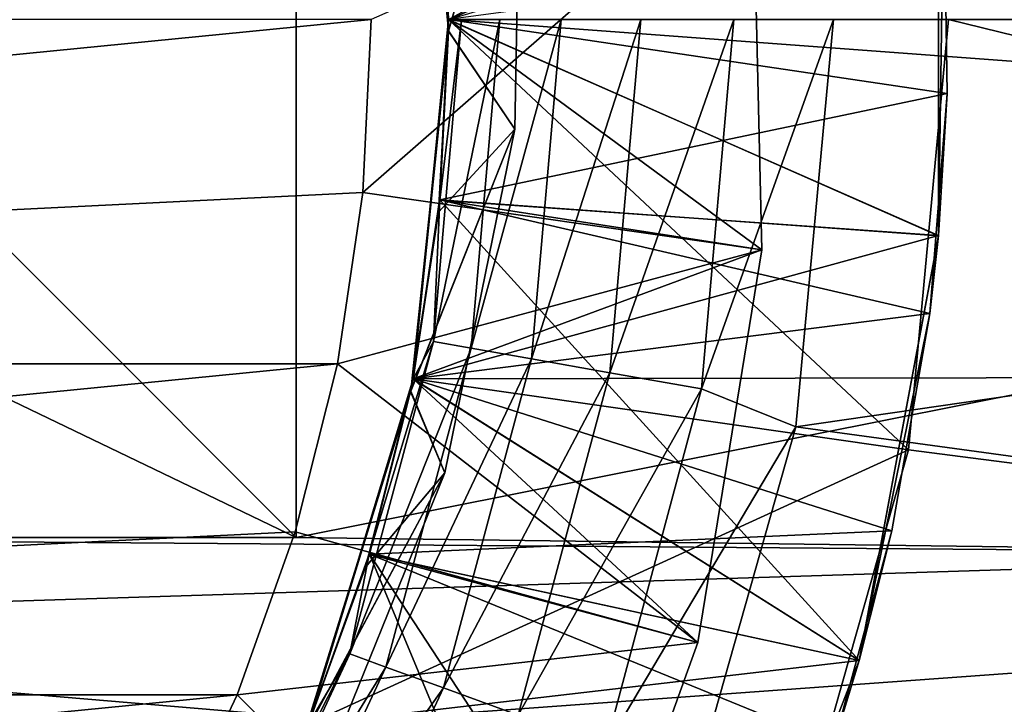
# Model space of a CAD drawing. Header units: inches. Extents: x -9.1 to 9.1, y 0 to 18.8.
# Tile 547 of 565: x 8.6823 to 8.7223, y 18.1982 to 18.226. Entities that reach past the tile are written whole.
import ezdxf

# ---------------------------------------------------------------- set-up
doc = ezdxf.new("R2010")
doc.units = ezdxf.units.IN
doc.header["$LTSCALE"] = 65.185185
doc.header["$MEASUREMENT"] = 0
for name, color, linetype in [('212', 7, 'CONTINUOUS'), ('214', 7, 'CONTINUOUS'), ('22', 7, 'CONTINUOUS'), ('441', 7, 'CONTINUOUS'), ('442', 7, 'CONTINUOUS'), ('443', 7, 'CONTINUOUS'), ('444', 7, 'CONTINUOUS'), ('445', 7, 'CONTINUOUS'), ('448', 7, 'CONTINUOUS'), ('451', 7, 'CONTINUOUS'), ('452', 7, 'CONTINUOUS'), ('456', 7, 'CONTINUOUS'), ('457', 7, 'CONTINUOUS'), ('459', 7, 'CONTINUOUS'), ('460', 7, 'CONTINUOUS'), ('462', 7, 'CONTINUOUS'), ('464', 7, 'CONTINUOUS'), ('467', 7, 'CONTINUOUS'), ('468', 7, 'CONTINUOUS'), ('477', 7, 'CONTINUOUS'), ('482', 7, 'CONTINUOUS'), ('490', 7, 'CONTINUOUS'), ('491', 7, 'CONTINUOUS'), ('780', 7, 'CONTINUOUS'), ('934', 7, 'CONTINUOUS'), ('935', 7, 'CONTINUOUS'), ('936', 7, 'CONTINUOUS'), ('937', 7, 'CONTINUOUS'), ('938', 7, 'CONTINUOUS'), ('939', 7, 'CONTINUOUS'), ('940', 7, 'CONTINUOUS'), ('941', 7, 'CONTINUOUS')]:
    doc.layers.add(name, color=color, linetype=linetype)

msp = doc.modelspace()

# ---------------------------------------------------------------- linework, layer by layer
at = {"layer": '212', "color": 252, "linetype": 'Continuous', "true_color": 0x969696}
for points in [[(8.72, 18.226, 6.407), (8.872208, 18.18874, 6.407), (8.718383, 18.208544, 6.407), (8.72, 18.226, 6.407)], [(8.875, 18.226, 6.407), (8.872208, 18.18874, 6.407), (8.72, 18.226, 6.407), (8.875, 18.226, 6.407)], [(8.718383, 18.208544, 6.407), (8.872208, 18.18874, 6.407), (8.713585, 18.191682, 6.407), (8.718383, 18.208544, 6.407)]]:
    msp.add_3dface(points, dxfattribs=at)
at = {"layer": '214', "color": 252, "linetype": 'Continuous', "true_color": 0x969696}
for points in [[(8.72, 18.226, 6.532), (8.718383, 18.208544, 6.407), (8.718382, 18.208543, 6.532), (8.72, 18.226, 6.532)], [(8.72, 18.226, 6.407), (8.718383, 18.208544, 6.407), (8.72, 18.226, 6.532), (8.72, 18.226, 6.407)], [(8.718383, 18.208544, 6.407), (8.713585, 18.191682, 6.407), (8.718382, 18.208543, 6.532), (8.718383, 18.208544, 6.407)], [(8.718382, 18.208543, 6.532), (8.713585, 18.191682, 6.407), (8.713585, 18.191682, 6.532), (8.718382, 18.208543, 6.532)]]:
    msp.add_3dface(points, dxfattribs=at)
at = {"layer": '22', "color": 253, "linetype": 'Continuous', "true_color": 0xaab4c3}
for points in [[(8.892121, 18.211765, 6.625), (8.891277, 18.251555, 6.625), (8.699703, 18.226, 6.625), (8.892121, 18.211765, 6.625)], [(8.698267, 18.211426, 6.625), (8.892121, 18.211765, 6.625), (8.699703, 18.226, 6.625), (8.698267, 18.211426, 6.625)], [(8.887052, 18.172289, 6.625), (8.892121, 18.211765, 6.625), (8.677823, 18.173177, 6.625), (8.887052, 18.172289, 6.625)], [(8.677823, 18.173177, 6.625), (8.892121, 18.211765, 6.625), (8.687113, 18.184497, 6.625), (8.677823, 18.173177, 6.625)], [(8.687113, 18.184497, 6.625), (8.892121, 18.211765, 6.625), (8.694016, 18.197413, 6.625), (8.687113, 18.184497, 6.625)], [(8.694016, 18.197413, 6.625), (8.892121, 18.211765, 6.625), (8.698267, 18.211426, 6.625), (8.694016, 18.197413, 6.625)]]:
    msp.add_3dface(points, dxfattribs=at)
at = {"layer": '441', "color": 252, "linetype": 'Continuous', "true_color": 0x969696}
for points in [[(8.699703, 18.225994, 7.041656), (8.699343, 18.233317, 7.042165), (8.699703, 18.226006, 7.045563), (8.699703, 18.225994, 7.041656)], [(8.699342, 18.218671, 7.041144), (8.699703, 18.225994, 7.041656), (8.699343, 18.218683, 7.045054), (8.699342, 18.218671, 7.041144)], [(8.699343, 18.218683, 7.045054), (8.699703, 18.225994, 7.041656), (8.699703, 18.226006, 7.045563), (8.699343, 18.218683, 7.045054)], [(8.698266, 18.21142, 7.040639), (8.699342, 18.218671, 7.041144), (8.698268, 18.211431, 7.044548), (8.698266, 18.21142, 7.040639)], [(8.698268, 18.211431, 7.044548), (8.699342, 18.218671, 7.041144), (8.699343, 18.218683, 7.045054), (8.698268, 18.211431, 7.044548)], [(8.696484, 18.204309, 7.040144), (8.698266, 18.21142, 7.040639), (8.696487, 18.204319, 7.044051), (8.696484, 18.204309, 7.040144)], [(8.696487, 18.204319, 7.044051), (8.698266, 18.21142, 7.040639), (8.698268, 18.211431, 7.044548), (8.696487, 18.204319, 7.044051)], [(8.694014, 18.197408, 7.039663), (8.696484, 18.204309, 7.040144), (8.694018, 18.197416, 7.04357), (8.694014, 18.197408, 7.039663)], [(8.694018, 18.197416, 7.04357), (8.696484, 18.204309, 7.040144), (8.696487, 18.204319, 7.044051), (8.694018, 18.197416, 7.04357)]]:
    msp.add_3dface(points, dxfattribs=at)
at = {"layer": '442', "color": 252, "linetype": 'Continuous', "true_color": 0x969696}
for points in [[(8.719595, 18.217236, 7.029455), (8.719595, 18.234764, 7.026513), (8.719595, 18.234767, 7.030416), (8.719595, 18.217236, 7.029455)], [(8.719595, 18.217233, 7.025553), (8.719595, 18.234764, 7.026513), (8.719595, 18.217236, 7.029455), (8.719595, 18.217233, 7.025553)], [(8.716373, 18.200001, 7.028512), (8.719595, 18.217233, 7.025553), (8.719595, 18.217236, 7.029455), (8.716373, 18.200001, 7.028512)], [(8.716373, 18.199999, 7.024606), (8.719595, 18.217233, 7.025553), (8.716373, 18.200001, 7.028512), (8.716373, 18.199999, 7.024606)], [(8.71004, 18.183654, 7.027618), (8.716373, 18.199999, 7.024606), (8.716373, 18.200001, 7.028512), (8.71004, 18.183654, 7.027618)], [(8.71004, 18.183654, 7.023711), (8.716373, 18.199999, 7.024606), (8.71004, 18.183654, 7.027618), (8.71004, 18.183654, 7.023711)]]:
    msp.add_3dface(points, dxfattribs=at)
at = {"layer": '443', "color": 252, "linetype": 'Continuous', "true_color": 0x969696}
for points in [[(8.700231, 18.226, 6.330597), (8.699343, 18.218678, 6.334625), (8.699088, 18.212936, 6.330597), (8.700231, 18.226, 6.330597)], [(8.700231, 18.226, 6.330597), (8.699088, 18.212936, 6.330597), (8.70179, 18.226, 6.326823), (8.700231, 18.226, 6.330597)], [(8.70179, 18.226, 6.326823), (8.699088, 18.212936, 6.330597), (8.700623, 18.212666, 6.326823), (8.70179, 18.226, 6.326823)], [(8.699703, 18.226, 6.334625), (8.699343, 18.218678, 6.334625), (8.700231, 18.226, 6.330597), (8.699703, 18.226, 6.334625)], [(8.70179, 18.226, 6.326823), (8.700623, 18.212666, 6.326823), (8.704273, 18.226, 6.323582), (8.70179, 18.226, 6.326823)], [(8.704273, 18.226, 6.323582), (8.700623, 18.212666, 6.326823), (8.703069, 18.212234, 6.323582), (8.704273, 18.226, 6.323582)], [(8.704273, 18.226, 6.323582), (8.703069, 18.212234, 6.323582), (8.707511, 18.226, 6.321095), (8.704273, 18.226, 6.323582)], [(8.707511, 18.226, 6.321095), (8.703069, 18.212234, 6.323582), (8.706258, 18.211672, 6.321095), (8.707511, 18.226, 6.321095)], [(8.709973, 18.211017, 6.319532), (8.711283, 18.226, 6.319532), (8.706258, 18.211672, 6.321095), (8.709973, 18.211017, 6.319532)], [(8.711283, 18.226, 6.319532), (8.707511, 18.226, 6.321095), (8.706258, 18.211672, 6.321095), (8.711283, 18.226, 6.319532)], [(8.713805, 18.209485, 6.319), (8.715328, 18.226, 6.319), (8.709973, 18.211017, 6.319532), (8.713805, 18.209485, 6.319)], [(8.709973, 18.211017, 6.319532), (8.715328, 18.226, 6.319), (8.711283, 18.226, 6.319532), (8.709973, 18.211017, 6.319532)], [(8.699343, 18.218678, 6.334625), (8.698267, 18.211426, 6.334625), (8.699088, 18.212936, 6.330597), (8.699343, 18.218678, 6.334625)], [(8.699088, 18.212936, 6.330597), (8.696486, 18.204315, 6.334625), (8.695694, 18.20027, 6.330597), (8.699088, 18.212936, 6.330597)], [(8.699088, 18.212936, 6.330597), (8.695694, 18.20027, 6.330597), (8.700623, 18.212666, 6.326823), (8.699088, 18.212936, 6.330597)], [(8.700623, 18.212666, 6.326823), (8.695694, 18.20027, 6.330597), (8.697159, 18.199736, 6.326823), (8.700623, 18.212666, 6.326823)], [(8.698267, 18.211426, 6.334625), (8.696486, 18.204315, 6.334625), (8.699088, 18.212936, 6.330597), (8.698267, 18.211426, 6.334625)], [(8.700623, 18.212666, 6.326823), (8.697159, 18.199736, 6.326823), (8.703069, 18.212234, 6.323582), (8.700623, 18.212666, 6.326823)], [(8.703069, 18.212234, 6.323582), (8.697159, 18.199736, 6.326823), (8.699492, 18.198887, 6.323582), (8.703069, 18.212234, 6.323582)], [(8.703069, 18.212234, 6.323582), (8.699492, 18.198887, 6.323582), (8.706258, 18.211672, 6.321095), (8.703069, 18.212234, 6.323582)], [(8.706258, 18.211672, 6.321095), (8.699492, 18.198887, 6.323582), (8.702535, 18.197779, 6.321095), (8.706258, 18.211672, 6.321095)], [(8.709973, 18.211017, 6.319532), (8.706258, 18.211672, 6.321095), (8.702535, 18.197779, 6.321095), (8.709973, 18.211017, 6.319532)], [(8.70608, 18.196489, 6.319532), (8.709973, 18.211017, 6.319532), (8.702535, 18.197779, 6.321095), (8.70608, 18.196489, 6.319532)], [(8.70608, 18.196489, 6.319532), (8.713805, 18.209485, 6.319), (8.709973, 18.211017, 6.319532), (8.70608, 18.196489, 6.319532)], [(8.709252, 18.193431, 6.319), (8.713805, 18.209485, 6.319), (8.70608, 18.196489, 6.319532), (8.709252, 18.193431, 6.319)], [(8.696486, 18.204315, 6.334625), (8.694016, 18.197413, 6.334625), (8.695694, 18.20027, 6.330597), (8.696486, 18.204315, 6.334625)], [(8.695694, 18.20027, 6.330597), (8.690882, 18.190785, 6.334625), (8.690152, 18.188385, 6.330597), (8.695694, 18.20027, 6.330597)], [(8.695694, 18.20027, 6.330597), (8.690152, 18.188385, 6.330597), (8.697159, 18.199736, 6.326823), (8.695694, 18.20027, 6.330597)], [(8.694016, 18.197413, 6.334625), (8.690882, 18.190785, 6.334625), (8.695694, 18.20027, 6.330597), (8.694016, 18.197413, 6.334625)], [(8.697159, 18.199736, 6.326823), (8.690152, 18.188385, 6.330597), (8.691502, 18.187605, 6.326823), (8.697159, 18.199736, 6.326823)], [(8.697159, 18.199736, 6.326823), (8.691502, 18.187605, 6.326823), (8.699492, 18.198887, 6.323582), (8.697159, 18.199736, 6.326823)], [(8.699492, 18.198887, 6.323582), (8.691502, 18.187605, 6.326823), (8.693653, 18.186363, 6.323582), (8.699492, 18.198887, 6.323582)], [(8.699492, 18.198887, 6.323582), (8.693653, 18.186363, 6.323582), (8.702535, 18.197779, 6.321095), (8.699492, 18.198887, 6.323582)]]:
    msp.add_3dface(points, dxfattribs=at)
at = {"layer": '444', "color": 252, "linetype": 'Continuous', "true_color": 0x969696}
for points in [[(8.719595, 18.217236, 6.935705), (8.719595, 18.234764, 6.932763), (8.719595, 18.234767, 6.936666), (8.719595, 18.217236, 6.935705)], [(8.719595, 18.217233, 6.931803), (8.719595, 18.234764, 6.932763), (8.719595, 18.217236, 6.935705), (8.719595, 18.217233, 6.931803)], [(8.716373, 18.200001, 6.934762), (8.719595, 18.217233, 6.931803), (8.719595, 18.217236, 6.935705), (8.716373, 18.200001, 6.934762)], [(8.716373, 18.199999, 6.930856), (8.719595, 18.217233, 6.931803), (8.716373, 18.200001, 6.934762), (8.716373, 18.199999, 6.930856)], [(8.71004, 18.183654, 6.933868), (8.716373, 18.199999, 6.930856), (8.716373, 18.200001, 6.934762), (8.71004, 18.183654, 6.933868)], [(8.71004, 18.183654, 6.929961), (8.716373, 18.199999, 6.930856), (8.71004, 18.183654, 6.933868), (8.71004, 18.183654, 6.929961)]]:
    msp.add_3dface(points, dxfattribs=at)
at = {"layer": '445', "color": 252, "linetype": 'Continuous', "true_color": 0x969696}
for points in [[(8.719595, 18.217236, 6.998205), (8.719595, 18.234764, 6.995263), (8.719595, 18.234767, 6.999166), (8.719595, 18.217236, 6.998205)], [(8.719595, 18.217233, 6.994303), (8.719595, 18.234764, 6.995263), (8.719595, 18.217236, 6.998205), (8.719595, 18.217233, 6.994303)], [(8.716373, 18.200001, 6.997262), (8.719595, 18.217233, 6.994303), (8.719595, 18.217236, 6.998205), (8.716373, 18.200001, 6.997262)], [(8.716373, 18.199999, 6.993356), (8.719595, 18.217233, 6.994303), (8.716373, 18.200001, 6.997262), (8.716373, 18.199999, 6.993356)], [(8.71004, 18.183654, 6.996368), (8.716373, 18.199999, 6.993356), (8.716373, 18.200001, 6.997262), (8.71004, 18.183654, 6.996368)], [(8.71004, 18.183654, 6.992461), (8.716373, 18.199999, 6.993356), (8.71004, 18.183654, 6.996368), (8.71004, 18.183654, 6.992461)]]:
    msp.add_3dface(points, dxfattribs=at)
at = {"layer": '448', "color": 252, "linetype": 'Continuous', "true_color": 0x969696}
for points in [[(8.719595, 18.217236, 6.966955), (8.719595, 18.234764, 6.964013), (8.719595, 18.234767, 6.967916), (8.719595, 18.217236, 6.966955)], [(8.719595, 18.217233, 6.963053), (8.719595, 18.234764, 6.964013), (8.719595, 18.217236, 6.966955), (8.719595, 18.217233, 6.963053)], [(8.716373, 18.200001, 6.966012), (8.719595, 18.217233, 6.963053), (8.719595, 18.217236, 6.966955), (8.716373, 18.200001, 6.966012)], [(8.716373, 18.199999, 6.962106), (8.719595, 18.217233, 6.963053), (8.716373, 18.200001, 6.966012), (8.716373, 18.199999, 6.962106)], [(8.71004, 18.183654, 6.965118), (8.716373, 18.199999, 6.962106), (8.716373, 18.200001, 6.966012), (8.71004, 18.183654, 6.965118)], [(8.71004, 18.183654, 6.961211), (8.716373, 18.199999, 6.962106), (8.71004, 18.183654, 6.965118), (8.71004, 18.183654, 6.961211)]]:
    msp.add_3dface(points, dxfattribs=at)
at = {"layer": '451', "color": 252, "linetype": 'Continuous', "true_color": 0x969696}
for points in [[(8.719595, 18.217236, 6.904455), (8.719595, 18.234764, 6.901513), (8.719595, 18.234767, 6.905416), (8.719595, 18.217236, 6.904455)], [(8.719595, 18.217233, 6.900553), (8.719595, 18.234764, 6.901513), (8.719595, 18.217236, 6.904455), (8.719595, 18.217233, 6.900553)], [(8.716373, 18.200001, 6.903512), (8.719595, 18.217233, 6.900553), (8.719595, 18.217236, 6.904455), (8.716373, 18.200001, 6.903512)], [(8.716373, 18.199999, 6.899606), (8.719595, 18.217233, 6.900553), (8.716373, 18.200001, 6.903512), (8.716373, 18.199999, 6.899606)], [(8.71004, 18.183654, 6.902618), (8.716373, 18.199999, 6.899606), (8.716373, 18.200001, 6.903512), (8.71004, 18.183654, 6.902618)], [(8.71004, 18.183654, 6.898711), (8.716373, 18.199999, 6.899606), (8.71004, 18.183654, 6.902618), (8.71004, 18.183654, 6.898711)]]:
    msp.add_3dface(points, dxfattribs=at)
at = {"layer": '452', "color": 252, "linetype": 'Continuous', "true_color": 0x969696}
for points in [[(8.712423, 18.216664, 7.052643), (8.712048, 18.232801, 7.05325), (8.696218, 18.218986, 7.069), (8.712423, 18.216664, 7.052643)], [(8.696218, 18.218986, 7.069), (8.712048, 18.232801, 7.05325), (8.696563, 18.226, 7.069), (8.696218, 18.218986, 7.069)], [(8.695188, 18.212039, 7.069), (8.712423, 18.216664, 7.052643), (8.696218, 18.218986, 7.069), (8.695188, 18.212039, 7.069)], [(8.709829, 18.200729, 7.052049), (8.712423, 18.216664, 7.052643), (8.695188, 18.212039, 7.069), (8.709829, 18.200729, 7.052049)], [(8.693481, 18.205226, 7.069), (8.709829, 18.200729, 7.052049), (8.695188, 18.212039, 7.069), (8.693481, 18.205226, 7.069)], [(8.691115, 18.198614, 7.069), (8.709829, 18.200729, 7.052049), (8.693481, 18.205226, 7.069), (8.691115, 18.198614, 7.069)], [(8.704325, 18.185487, 7.051491), (8.709829, 18.200729, 7.052049), (8.691115, 18.198614, 7.069), (8.704325, 18.185487, 7.051491)], [(8.688112, 18.192265, 7.069), (8.704325, 18.185487, 7.051491), (8.691115, 18.198614, 7.069), (8.688112, 18.192265, 7.069)]]:
    msp.add_3dface(points, dxfattribs=at)
at = {"layer": '456', "color": 252, "linetype": 'Continuous', "true_color": 0x969696}
for points in [[(8.719595, 18.217236, 6.841955), (8.719813, 18.231951, 6.838858), (8.719595, 18.234767, 6.842916), (8.719595, 18.217236, 6.841955)], [(8.719953, 18.222999, 6.838367), (8.719813, 18.231951, 6.838858), (8.719595, 18.217236, 6.841955), (8.719953, 18.222999, 6.838367)], [(8.719248, 18.214074, 6.83788), (8.719953, 18.222999, 6.838367), (8.719595, 18.217236, 6.841955), (8.719248, 18.214074, 6.83788)], [(8.716373, 18.200001, 6.841012), (8.719248, 18.214074, 6.83788), (8.719595, 18.217236, 6.841955), (8.716373, 18.200001, 6.841012)], [(8.717708, 18.205257, 6.837395), (8.719248, 18.214074, 6.83788), (8.716373, 18.200001, 6.841012), (8.717708, 18.205257, 6.837395)], [(8.715344, 18.196623, 6.83692), (8.717708, 18.205257, 6.837395), (8.716373, 18.200001, 6.841012), (8.715344, 18.196623, 6.83692)], [(8.71004, 18.183654, 6.840118), (8.715344, 18.196623, 6.83692), (8.716373, 18.200001, 6.841012), (8.71004, 18.183654, 6.840118)]]:
    msp.add_3dface(points, dxfattribs=at)
at = {"layer": '457', "color": 252, "linetype": 'Continuous', "true_color": 0x969696}
for points in [[(8.698343, 18.240185, 6.819), (8.702656, 18.235751, 6.821495), (8.699701, 18.225545, 6.819), (8.698343, 18.240185, 6.819)], [(8.702656, 18.235751, 6.821495), (8.702398, 18.221551, 6.820977), (8.699701, 18.225545, 6.819), (8.702656, 18.235751, 6.821495)], [(8.699701, 18.225545, 6.819), (8.702398, 18.221551, 6.820977), (8.698166, 18.210926, 6.819), (8.699701, 18.225545, 6.819)], [(8.702398, 18.221551, 6.820977), (8.699552, 18.20762, 6.820458), (8.698166, 18.210926, 6.819), (8.702398, 18.221551, 6.820977)], [(8.698166, 18.210926, 6.819), (8.699552, 18.20762, 6.820458), (8.693797, 18.19689, 6.819), (8.698166, 18.210926, 6.819)], [(8.699552, 18.20762, 6.820458), (8.694202, 18.194417, 6.819956), (8.693797, 18.19689, 6.819), (8.699552, 18.20762, 6.820458)]]:
    msp.add_3dface(points, dxfattribs=at)
at = {"layer": '459', "color": 252, "linetype": 'Continuous', "true_color": 0x969696}
for points in [[(8.719595, 18.217236, 6.873205), (8.719595, 18.234764, 6.870263), (8.719595, 18.234767, 6.874166), (8.719595, 18.217236, 6.873205)], [(8.719595, 18.217233, 6.869303), (8.719595, 18.234764, 6.870263), (8.719595, 18.217236, 6.873205), (8.719595, 18.217233, 6.869303)], [(8.716373, 18.200001, 6.872262), (8.719595, 18.217233, 6.869303), (8.719595, 18.217236, 6.873205), (8.716373, 18.200001, 6.872262)], [(8.716373, 18.199999, 6.868356), (8.719595, 18.217233, 6.869303), (8.716373, 18.200001, 6.872262), (8.716373, 18.199999, 6.868356)], [(8.71004, 18.183654, 6.871368), (8.716373, 18.199999, 6.868356), (8.716373, 18.200001, 6.872262), (8.71004, 18.183654, 6.871368)], [(8.71004, 18.183654, 6.867461), (8.716373, 18.199999, 6.868356), (8.71004, 18.183654, 6.871368), (8.71004, 18.183654, 6.867461)]]:
    msp.add_3dface(points, dxfattribs=at)
at = {"layer": '460', "color": 252, "linetype": 'Continuous', "true_color": 0x969696}
for points in [[(8.699701, 18.225537, 6.822874), (8.702656, 18.235751, 6.821495), (8.699384, 18.232892, 6.823385), (8.699701, 18.225537, 6.822874)], [(8.702398, 18.221551, 6.820977), (8.702656, 18.235751, 6.821495), (8.699701, 18.225537, 6.822874), (8.702398, 18.221551, 6.820977)], [(8.699343, 18.233317, 7.042165), (8.699703, 18.225994, 7.041656), (8.719595, 18.234767, 7.030416), (8.699343, 18.233317, 7.042165)], [(8.699703, 18.225994, 6.947906), (8.719595, 18.234767, 6.936666), (8.699343, 18.233317, 6.948415), (8.699703, 18.225994, 6.947906)], [(8.699703, 18.225994, 7.010406), (8.719595, 18.234767, 6.999166), (8.699343, 18.233317, 7.010915), (8.699703, 18.225994, 7.010406)], [(8.699703, 18.225994, 6.979156), (8.719595, 18.234767, 6.967916), (8.699343, 18.233317, 6.979665), (8.699703, 18.225994, 6.979156)], [(8.699703, 18.225994, 6.916656), (8.719595, 18.234767, 6.905416), (8.699343, 18.233317, 6.917165), (8.699703, 18.225994, 6.916656)], [(8.699703, 18.225994, 6.854156), (8.719595, 18.234767, 6.842916), (8.699343, 18.233317, 6.854665), (8.699703, 18.225994, 6.854156)], [(8.699703, 18.225994, 6.885406), (8.719595, 18.234767, 6.874166), (8.699343, 18.233317, 6.885915), (8.699703, 18.225994, 6.885406)], [(8.699703, 18.225994, 7.041656), (8.719595, 18.217236, 7.029455), (8.719595, 18.234767, 7.030416), (8.699703, 18.225994, 7.041656)], [(8.719595, 18.217236, 6.935705), (8.719595, 18.234767, 6.936666), (8.699703, 18.225994, 6.947906), (8.719595, 18.217236, 6.935705)], [(8.719595, 18.217236, 6.998205), (8.719595, 18.234767, 6.999166), (8.699703, 18.225994, 7.010406), (8.719595, 18.217236, 6.998205)], [(8.719595, 18.217236, 6.966955), (8.719595, 18.234767, 6.967916), (8.699703, 18.225994, 6.979156), (8.719595, 18.217236, 6.966955)], [(8.719595, 18.217236, 6.904455), (8.719595, 18.234767, 6.905416), (8.699703, 18.225994, 6.916656), (8.719595, 18.217236, 6.904455)], [(8.719595, 18.217236, 6.841955), (8.719595, 18.234767, 6.842916), (8.699703, 18.225994, 6.854156), (8.719595, 18.217236, 6.841955)], [(8.719595, 18.217236, 6.873205), (8.719595, 18.234767, 6.874166), (8.699703, 18.225994, 6.885406), (8.719595, 18.217236, 6.873205)], [(8.699703, 18.225994, 7.041656), (8.699342, 18.218671, 7.041144), (8.719595, 18.217236, 7.029455), (8.699703, 18.225994, 7.041656)], [(8.699342, 18.218671, 6.947394), (8.719595, 18.217236, 6.935705), (8.699703, 18.225994, 6.947906), (8.699342, 18.218671, 6.947394)], [(8.699342, 18.218671, 7.009894), (8.719595, 18.217236, 6.998205), (8.699703, 18.225994, 7.010406), (8.699342, 18.218671, 7.009894)], [(8.699342, 18.218671, 6.978644), (8.719595, 18.217236, 6.966955), (8.699703, 18.225994, 6.979156), (8.699342, 18.218671, 6.978644)], [(8.699342, 18.218671, 6.916144), (8.719595, 18.217236, 6.904455), (8.699703, 18.225994, 6.916656), (8.699342, 18.218671, 6.916144)], [(8.699342, 18.218671, 6.853644), (8.719595, 18.217236, 6.841955), (8.699703, 18.225994, 6.854156), (8.699342, 18.218671, 6.853644)], [(8.699342, 18.218671, 6.884894), (8.719595, 18.217236, 6.873205), (8.699703, 18.225994, 6.885406), (8.699342, 18.218671, 6.884894)], [(8.699293, 18.218188, 6.82236), (8.702398, 18.221551, 6.820977), (8.699701, 18.225537, 6.822874), (8.699293, 18.218188, 6.82236)], [(8.699552, 18.20762, 6.820458), (8.702398, 18.221551, 6.820977), (8.698163, 18.210914, 6.821854), (8.699552, 18.20762, 6.820458)], [(8.698163, 18.210914, 6.821854), (8.702398, 18.221551, 6.820977), (8.699293, 18.218188, 6.82236), (8.698163, 18.210914, 6.821854)], [(8.699342, 18.218671, 7.041144), (8.698266, 18.21142, 7.040639), (8.719595, 18.217236, 7.029455), (8.699342, 18.218671, 7.041144)], [(8.698266, 18.21142, 6.946889), (8.719595, 18.217236, 6.935705), (8.699342, 18.218671, 6.947394), (8.698266, 18.21142, 6.946889)], [(8.698266, 18.21142, 7.009389), (8.719595, 18.217236, 6.998205), (8.699342, 18.218671, 7.009894), (8.698266, 18.21142, 7.009389)], [(8.698266, 18.21142, 6.978139), (8.719595, 18.217236, 6.966955), (8.699342, 18.218671, 6.978644), (8.698266, 18.21142, 6.978139)], [(8.698266, 18.21142, 6.915639), (8.719595, 18.217236, 6.904455), (8.699342, 18.218671, 6.916144), (8.698266, 18.21142, 6.915639)], [(8.698266, 18.21142, 6.853139), (8.719595, 18.217236, 6.841955), (8.699342, 18.218671, 6.853644), (8.698266, 18.21142, 6.853139)], [(8.698266, 18.21142, 6.884389), (8.719595, 18.217236, 6.873205), (8.699342, 18.218671, 6.884894), (8.698266, 18.21142, 6.884389)], [(8.698266, 18.21142, 7.040639), (8.716373, 18.200001, 7.028512), (8.719595, 18.217236, 7.029455), (8.698266, 18.21142, 7.040639)], [(8.716373, 18.200001, 6.934762), (8.719595, 18.217236, 6.935705), (8.698266, 18.21142, 6.946889), (8.716373, 18.200001, 6.934762)], [(8.716373, 18.200001, 6.997262), (8.719595, 18.217236, 6.998205), (8.698266, 18.21142, 7.009389), (8.716373, 18.200001, 6.997262)], [(8.716373, 18.200001, 6.966012), (8.719595, 18.217236, 6.966955), (8.698266, 18.21142, 6.978139), (8.716373, 18.200001, 6.966012)], [(8.716373, 18.200001, 6.903512), (8.719595, 18.217236, 6.904455), (8.698266, 18.21142, 6.915639), (8.716373, 18.200001, 6.903512)], [(8.716373, 18.200001, 6.841012), (8.719595, 18.217236, 6.841955), (8.698266, 18.21142, 6.853139), (8.716373, 18.200001, 6.841012)], [(8.716373, 18.200001, 6.872262), (8.719595, 18.217236, 6.873205), (8.698266, 18.21142, 6.884389), (8.716373, 18.200001, 6.872262)], [(8.698266, 18.21142, 7.040639), (8.696484, 18.204309, 7.040144), (8.716373, 18.200001, 7.028512), (8.698266, 18.21142, 7.040639)], [(8.696484, 18.204309, 6.946394), (8.716373, 18.200001, 6.934762), (8.698266, 18.21142, 6.946889), (8.696484, 18.204309, 6.946394)], [(8.696484, 18.204309, 7.008894), (8.716373, 18.200001, 6.997262), (8.698266, 18.21142, 7.009389), (8.696484, 18.204309, 7.008894)], [(8.696484, 18.204309, 6.977644), (8.716373, 18.200001, 6.966012), (8.698266, 18.21142, 6.978139), (8.696484, 18.204309, 6.977644)], [(8.696484, 18.204309, 6.915144), (8.716373, 18.200001, 6.903512), (8.698266, 18.21142, 6.915639), (8.696484, 18.204309, 6.915144)], [(8.696484, 18.204309, 6.852644), (8.716373, 18.200001, 6.841012), (8.698266, 18.21142, 6.853139), (8.696484, 18.204309, 6.852644)], [(8.696484, 18.204309, 6.883894), (8.716373, 18.200001, 6.872262), (8.698266, 18.21142, 6.884389), (8.696484, 18.204309, 6.883894)], [(8.696325, 18.203791, 6.821358), (8.699552, 18.20762, 6.820458), (8.698163, 18.210914, 6.821854), (8.696325, 18.203791, 6.821358)], [(8.694202, 18.194417, 6.819956), (8.699552, 18.20762, 6.820458), (8.693794, 18.196882, 6.820877), (8.694202, 18.194417, 6.819956)], [(8.693794, 18.196882, 6.820877), (8.699552, 18.20762, 6.820458), (8.696325, 18.203791, 6.821358), (8.693794, 18.196882, 6.820877)], [(8.696484, 18.204309, 7.040144), (8.694014, 18.197408, 7.039663), (8.716373, 18.200001, 7.028512), (8.696484, 18.204309, 7.040144)], [(8.694014, 18.197408, 6.945913), (8.716373, 18.200001, 6.934762), (8.696484, 18.204309, 6.946394), (8.694014, 18.197408, 6.945913)], [(8.694014, 18.197408, 7.008413), (8.716373, 18.200001, 6.997262), (8.696484, 18.204309, 7.008894), (8.694014, 18.197408, 7.008413)], [(8.694014, 18.197408, 6.977163), (8.716373, 18.200001, 6.966012), (8.696484, 18.204309, 6.977644), (8.694014, 18.197408, 6.977163)], [(8.694014, 18.197408, 6.914663), (8.716373, 18.200001, 6.903512), (8.696484, 18.204309, 6.915144), (8.694014, 18.197408, 6.914663)], [(8.694014, 18.197408, 6.852163), (8.716373, 18.200001, 6.841012), (8.696484, 18.204309, 6.852644), (8.694014, 18.197408, 6.852163)], [(8.694014, 18.197408, 6.883413), (8.716373, 18.200001, 6.872262), (8.696484, 18.204309, 6.883894), (8.694014, 18.197408, 6.883413)], [(8.694014, 18.197408, 7.039663), (8.71004, 18.183654, 7.027618), (8.716373, 18.200001, 7.028512), (8.694014, 18.197408, 7.039663)], [(8.71004, 18.183654, 6.933868), (8.716373, 18.200001, 6.934762), (8.694014, 18.197408, 6.945913), (8.71004, 18.183654, 6.933868)], [(8.71004, 18.183654, 6.996368), (8.716373, 18.200001, 6.997262), (8.694014, 18.197408, 7.008413), (8.71004, 18.183654, 6.996368)], [(8.71004, 18.183654, 6.965118), (8.716373, 18.200001, 6.966012), (8.694014, 18.197408, 6.977163), (8.71004, 18.183654, 6.965118)], [(8.71004, 18.183654, 6.902618), (8.716373, 18.200001, 6.903512), (8.694014, 18.197408, 6.914663), (8.71004, 18.183654, 6.902618)], [(8.71004, 18.183654, 6.840118), (8.716373, 18.200001, 6.841012), (8.694014, 18.197408, 6.852163), (8.71004, 18.183654, 6.840118)], [(8.71004, 18.183654, 6.871368), (8.716373, 18.200001, 6.872262), (8.694014, 18.197408, 6.883413), (8.71004, 18.183654, 6.871368)]]:
    msp.add_3dface(points, dxfattribs=at)
at = {"layer": '462', "color": 252, "linetype": 'Continuous', "true_color": 0x969696}
for points in [[(8.719595, 18.234764, 7.026513), (8.719595, 18.217233, 7.025553), (8.699703, 18.226006, 7.014313), (8.719595, 18.234764, 7.026513)], [(8.719595, 18.234764, 6.932763), (8.719595, 18.217233, 6.931803), (8.699703, 18.226006, 6.920563), (8.719595, 18.234764, 6.932763)], [(8.719595, 18.234764, 6.995263), (8.719595, 18.217233, 6.994303), (8.699703, 18.226006, 6.983063), (8.719595, 18.234764, 6.995263)], [(8.719595, 18.234764, 6.964013), (8.719595, 18.217233, 6.963053), (8.699703, 18.226006, 6.951813), (8.719595, 18.234764, 6.964013)], [(8.719595, 18.234764, 6.901513), (8.719595, 18.217233, 6.900553), (8.699703, 18.226006, 6.889313), (8.719595, 18.234764, 6.901513)], [(8.719595, 18.234764, 6.870263), (8.719595, 18.217233, 6.869303), (8.699703, 18.226006, 6.858063), (8.719595, 18.234764, 6.870263)], [(8.699703, 18.226006, 7.045563), (8.712048, 18.232801, 7.05325), (8.712423, 18.216664, 7.052643), (8.699703, 18.226006, 7.045563)], [(8.719813, 18.231951, 6.838858), (8.719953, 18.222999, 6.838367), (8.699703, 18.226006, 6.826813), (8.719813, 18.231951, 6.838858)], [(8.699343, 18.218683, 7.045054), (8.699703, 18.226006, 7.045563), (8.712423, 18.216664, 7.052643), (8.699343, 18.218683, 7.045054)], [(8.699703, 18.226006, 7.014313), (8.719595, 18.217233, 7.025553), (8.699343, 18.218683, 7.013804), (8.699703, 18.226006, 7.014313)], [(8.699703, 18.226006, 6.920563), (8.719595, 18.217233, 6.931803), (8.699343, 18.218683, 6.920054), (8.699703, 18.226006, 6.920563)], [(8.699703, 18.226006, 6.983063), (8.719595, 18.217233, 6.994303), (8.699343, 18.218683, 6.982554), (8.699703, 18.226006, 6.983063)], [(8.699703, 18.226006, 6.951813), (8.719595, 18.217233, 6.963053), (8.699343, 18.218683, 6.951304), (8.699703, 18.226006, 6.951813)], [(8.699703, 18.226006, 6.889313), (8.719595, 18.217233, 6.900553), (8.699343, 18.218683, 6.888804), (8.699703, 18.226006, 6.889313)], [(8.699703, 18.226006, 6.826813), (8.719953, 18.222999, 6.838367), (8.699343, 18.218683, 6.826304), (8.699703, 18.226006, 6.826813)], [(8.699703, 18.226006, 6.858063), (8.719595, 18.217233, 6.869303), (8.699343, 18.218683, 6.857554), (8.699703, 18.226006, 6.858063)], [(8.719953, 18.222999, 6.838367), (8.719248, 18.214074, 6.83788), (8.699343, 18.218683, 6.826304), (8.719953, 18.222999, 6.838367)], [(8.698268, 18.211431, 7.044548), (8.699343, 18.218683, 7.045054), (8.712423, 18.216664, 7.052643), (8.698268, 18.211431, 7.044548)], [(8.699343, 18.218683, 7.013804), (8.716373, 18.199999, 7.024606), (8.698268, 18.211431, 7.013298), (8.699343, 18.218683, 7.013804)], [(8.699343, 18.218683, 6.920054), (8.716373, 18.199999, 6.930856), (8.698268, 18.211431, 6.919548), (8.699343, 18.218683, 6.920054)], [(8.699343, 18.218683, 6.982554), (8.716373, 18.199999, 6.993356), (8.698268, 18.211431, 6.982048), (8.699343, 18.218683, 6.982554)], [(8.699343, 18.218683, 6.951304), (8.716373, 18.199999, 6.962106), (8.698268, 18.211431, 6.950798), (8.699343, 18.218683, 6.951304)], [(8.699343, 18.218683, 6.888804), (8.716373, 18.199999, 6.899606), (8.698268, 18.211431, 6.888298), (8.699343, 18.218683, 6.888804)], [(8.699343, 18.218683, 6.826304), (8.719248, 18.214074, 6.83788), (8.698268, 18.211431, 6.825798), (8.699343, 18.218683, 6.826304)], [(8.699343, 18.218683, 6.857554), (8.716373, 18.199999, 6.868356), (8.698268, 18.211431, 6.857048), (8.699343, 18.218683, 6.857554)], [(8.719595, 18.217233, 7.025553), (8.716373, 18.199999, 7.024606), (8.699343, 18.218683, 7.013804), (8.719595, 18.217233, 7.025553)], [(8.719595, 18.217233, 6.931803), (8.716373, 18.199999, 6.930856), (8.699343, 18.218683, 6.920054), (8.719595, 18.217233, 6.931803)], [(8.719595, 18.217233, 6.994303), (8.716373, 18.199999, 6.993356), (8.699343, 18.218683, 6.982554), (8.719595, 18.217233, 6.994303)], [(8.719595, 18.217233, 6.963053), (8.716373, 18.199999, 6.962106), (8.699343, 18.218683, 6.951304), (8.719595, 18.217233, 6.963053)], [(8.719595, 18.217233, 6.900553), (8.716373, 18.199999, 6.899606), (8.699343, 18.218683, 6.888804), (8.719595, 18.217233, 6.900553)], [(8.719595, 18.217233, 6.869303), (8.716373, 18.199999, 6.868356), (8.699343, 18.218683, 6.857554), (8.719595, 18.217233, 6.869303)], [(8.698268, 18.211431, 7.044548), (8.712423, 18.216664, 7.052643), (8.709829, 18.200729, 7.052049), (8.698268, 18.211431, 7.044548)], [(8.719248, 18.214074, 6.83788), (8.717708, 18.205257, 6.837395), (8.698268, 18.211431, 6.825798), (8.719248, 18.214074, 6.83788)], [(8.696487, 18.204319, 7.044051), (8.698268, 18.211431, 7.044548), (8.709829, 18.200729, 7.052049), (8.696487, 18.204319, 7.044051)], [(8.698268, 18.211431, 7.013298), (8.716373, 18.199999, 7.024606), (8.696487, 18.204319, 7.012801), (8.698268, 18.211431, 7.013298)], [(8.698268, 18.211431, 6.919548), (8.716373, 18.199999, 6.930856), (8.696487, 18.204319, 6.919051), (8.698268, 18.211431, 6.919548)], [(8.698268, 18.211431, 6.982048), (8.716373, 18.199999, 6.993356), (8.696487, 18.204319, 6.981551), (8.698268, 18.211431, 6.982048)], [(8.698268, 18.211431, 6.950798), (8.716373, 18.199999, 6.962106), (8.696487, 18.204319, 6.950301), (8.698268, 18.211431, 6.950798)], [(8.698268, 18.211431, 6.888298), (8.716373, 18.199999, 6.899606), (8.696487, 18.204319, 6.887801), (8.698268, 18.211431, 6.888298)], [(8.698268, 18.211431, 6.825798), (8.717708, 18.205257, 6.837395), (8.696487, 18.204319, 6.825301), (8.698268, 18.211431, 6.825798)], [(8.698268, 18.211431, 6.857048), (8.716373, 18.199999, 6.868356), (8.696487, 18.204319, 6.856551), (8.698268, 18.211431, 6.857048)], [(8.717708, 18.205257, 6.837395), (8.715344, 18.196623, 6.83692), (8.696487, 18.204319, 6.825301), (8.717708, 18.205257, 6.837395)], [(8.694018, 18.197416, 7.04357), (8.696487, 18.204319, 7.044051), (8.704325, 18.185487, 7.051491), (8.694018, 18.197416, 7.04357)], [(8.696487, 18.204319, 7.012801), (8.71004, 18.183654, 7.023711), (8.694018, 18.197416, 7.01232), (8.696487, 18.204319, 7.012801)], [(8.696487, 18.204319, 6.919051), (8.71004, 18.183654, 6.929961), (8.694018, 18.197416, 6.91857), (8.696487, 18.204319, 6.919051)], [(8.696487, 18.204319, 6.981551), (8.71004, 18.183654, 6.992461), (8.694018, 18.197416, 6.98107), (8.696487, 18.204319, 6.981551)], [(8.696487, 18.204319, 6.950301), (8.71004, 18.183654, 6.961211), (8.694018, 18.197416, 6.94982), (8.696487, 18.204319, 6.950301)], [(8.696487, 18.204319, 6.887801), (8.71004, 18.183654, 6.898711), (8.694018, 18.197416, 6.88732), (8.696487, 18.204319, 6.887801)], [(8.696487, 18.204319, 6.825301), (8.715344, 18.196623, 6.83692), (8.694018, 18.197416, 6.82482), (8.696487, 18.204319, 6.825301)], [(8.696487, 18.204319, 6.856551), (8.71004, 18.183654, 6.867461), (8.694018, 18.197416, 6.85607), (8.696487, 18.204319, 6.856551)], [(8.696487, 18.204319, 7.044051), (8.709829, 18.200729, 7.052049), (8.704325, 18.185487, 7.051491), (8.696487, 18.204319, 7.044051)], [(8.716373, 18.199999, 7.024606), (8.71004, 18.183654, 7.023711), (8.696487, 18.204319, 7.012801), (8.716373, 18.199999, 7.024606)], [(8.716373, 18.199999, 6.930856), (8.71004, 18.183654, 6.929961), (8.696487, 18.204319, 6.919051), (8.716373, 18.199999, 6.930856)], [(8.716373, 18.199999, 6.993356), (8.71004, 18.183654, 6.992461), (8.696487, 18.204319, 6.981551), (8.716373, 18.199999, 6.993356)], [(8.716373, 18.199999, 6.962106), (8.71004, 18.183654, 6.961211), (8.696487, 18.204319, 6.950301), (8.716373, 18.199999, 6.962106)], [(8.716373, 18.199999, 6.899606), (8.71004, 18.183654, 6.898711), (8.696487, 18.204319, 6.887801), (8.716373, 18.199999, 6.899606)], [(8.716373, 18.199999, 6.868356), (8.71004, 18.183654, 6.867461), (8.696487, 18.204319, 6.856551), (8.716373, 18.199999, 6.868356)]]:
    msp.add_3dface(points, dxfattribs=at)
at = {"layer": '464', "color": 252, "linetype": 'Continuous', "true_color": 0x969696}
for points in [[(8.553437, 18.226, 7.069), (8.554812, 18.212039, 7.069), (8.696563, 18.226, 7.069), (8.553437, 18.226, 7.069)], [(8.554812, 18.212039, 7.069), (8.696218, 18.218986, 7.069), (8.696563, 18.226, 7.069), (8.554812, 18.212039, 7.069)], [(8.554812, 18.212039, 7.069), (8.695188, 18.212039, 7.069), (8.696218, 18.218986, 7.069), (8.554812, 18.212039, 7.069)], [(8.554812, 18.212039, 7.069), (8.558885, 18.198614, 7.069), (8.695188, 18.212039, 7.069), (8.554812, 18.212039, 7.069)], [(8.558885, 18.198614, 7.069), (8.693481, 18.205226, 7.069), (8.695188, 18.212039, 7.069), (8.558885, 18.198614, 7.069)], [(8.558885, 18.198614, 7.069), (8.691115, 18.198614, 7.069), (8.693481, 18.205226, 7.069), (8.558885, 18.198614, 7.069)], [(8.558885, 18.198614, 7.069), (8.565497, 18.186243, 7.069), (8.691115, 18.198614, 7.069), (8.558885, 18.198614, 7.069)], [(8.565497, 18.186243, 7.069), (8.688112, 18.192265, 7.069), (8.691115, 18.198614, 7.069), (8.565497, 18.186243, 7.069)]]:
    msp.add_3dface(points, dxfattribs=at)
at = {"layer": '467', "color": 252, "linetype": 'Continuous', "true_color": 0x969696}
for points in [[(8.715328, 18.226, 6.319), (8.713805, 18.209485, 6.319), (8.828, 18.226, 6.319), (8.715328, 18.226, 6.319)], [(8.828, 18.226, 6.319), (8.713805, 18.209485, 6.319), (8.825501, 18.194244, 6.319), (8.828, 18.226, 6.319)], [(8.713805, 18.209485, 6.319), (8.709252, 18.193431, 6.319), (8.825501, 18.194244, 6.319), (8.713805, 18.209485, 6.319)]]:
    msp.add_3dface(points, dxfattribs=at)
at = {"layer": '468', "color": 252, "linetype": 'Continuous', "true_color": 0x969696}
msp.add_3dface([(8.768543, 18.082457, 6.294), (8.715211, 18.06975, 6.294), (8.805422, 18.226, 6.294), (8.768543, 18.082457, 6.294)], dxfattribs=at)
at = {"layer": '477', "color": 252, "linetype": 'Continuous', "true_color": 0x969696}
for points in [[(8.805422, 18.226, 6.294), (8.715211, 18.06975, 6.294), (8.805422, 18.226, 6.200231), (8.805422, 18.226, 6.294)], [(8.805422, 18.226, 6.200231), (8.715211, 18.06975, 6.294), (8.797771, 18.212749, 6.196989), (8.805422, 18.226, 6.200231)], [(8.797771, 18.212749, 6.196989), (8.715211, 18.06975, 6.294), (8.797128, 18.211635, 6.196792), (8.797771, 18.212749, 6.196989)], [(8.797128, 18.211635, 6.196792), (8.715211, 18.06975, 6.294), (8.78916, 18.197834, 6.195074), (8.797128, 18.211635, 6.196792)]]:
    msp.add_3dface(points, dxfattribs=at)
at = {"layer": '482', "color": 252, "linetype": 'Continuous', "true_color": 0x969696}
for points in [[(8.693514, 18.204986, 6.214), (8.693514, 18.247014, 6.214), (8.744506, 18.215128, 6.214), (8.693514, 18.204986, 6.214)], [(8.744506, 18.215128, 6.214), (8.693514, 18.247014, 6.214), (8.745, 18.226, 6.214), (8.744506, 18.215128, 6.214)], [(8.74303, 18.204345, 6.214), (8.693514, 18.204986, 6.214), (8.744506, 18.215128, 6.214), (8.74303, 18.204345, 6.214)], [(8.65, 18.201389, 6.214), (8.658683, 18.204986, 6.214), (8.74303, 18.204345, 6.214), (8.65, 18.201389, 6.214)], [(8.658683, 18.204986, 6.214), (8.693514, 18.204986, 6.214), (8.74303, 18.204345, 6.214), (8.658683, 18.204986, 6.214)], [(8.740582, 18.19374, 6.214), (8.65, 18.201389, 6.214), (8.74303, 18.204345, 6.214), (8.740582, 18.19374, 6.214)], [(8.680632, 18.119675, 6.214), (8.65, 18.201389, 6.214), (8.690037, 18.125153, 6.214), (8.680632, 18.119675, 6.214)], [(8.690037, 18.125153, 6.214), (8.65, 18.201389, 6.214), (8.698907, 18.131461, 6.214), (8.690037, 18.125153, 6.214)], [(8.698907, 18.131461, 6.214), (8.65, 18.201389, 6.214), (8.707169, 18.138545, 6.214), (8.698907, 18.131461, 6.214)], [(8.707169, 18.138545, 6.214), (8.65, 18.201389, 6.214), (8.714754, 18.14635, 6.214), (8.707169, 18.138545, 6.214)], [(8.714754, 18.14635, 6.214), (8.65, 18.201389, 6.214), (8.721602, 18.154809, 6.214), (8.714754, 18.14635, 6.214)], [(8.721602, 18.154809, 6.214), (8.65, 18.201389, 6.214), (8.727654, 18.163854, 6.214), (8.721602, 18.154809, 6.214)], [(8.727654, 18.163854, 6.214), (8.65, 18.201389, 6.214), (8.732863, 18.173411, 6.214), (8.727654, 18.163854, 6.214)], [(8.732863, 18.173411, 6.214), (8.65, 18.201389, 6.214), (8.737184, 18.1834, 6.214), (8.732863, 18.173411, 6.214)], [(8.737184, 18.1834, 6.214), (8.65, 18.201389, 6.214), (8.740582, 18.19374, 6.214), (8.737184, 18.1834, 6.214)]]:
    msp.add_3dface(points, dxfattribs=at)
at = {"layer": '490', "color": 252, "linetype": 'Continuous', "true_color": 0x969696}
for points in [[(8.675, 18.2235, 6.319), (8.675, 18.2285, 6.319), (8.693514, 18.247014, 6.214), (8.675, 18.2235, 6.319)], [(8.675, 18.2235, 6.319), (8.693514, 18.247014, 6.214), (8.693514, 18.204986, 6.214), (8.675, 18.2235, 6.319)]]:
    msp.add_3dface(points, dxfattribs=at)
at = {"layer": '491', "color": 252, "linetype": 'Continuous', "true_color": 0x969696}
for points in [[(8.655, 18.2235, 6.319), (8.675, 18.2235, 6.319), (8.693514, 18.204986, 6.214), (8.655, 18.2235, 6.319)], [(8.655, 18.2235, 6.319), (8.693514, 18.204986, 6.214), (8.658683, 18.204986, 6.214), (8.655, 18.2235, 6.319)]]:
    msp.add_3dface(points, dxfattribs=at)
at = {"layer": '780', "color": 253, "linetype": 'Continuous', "true_color": 0xaab4c3}
for points in [[(8.699703, 18.226, 6.532), (8.718382, 18.208543, 6.532), (8.698267, 18.211426, 6.532), (8.699703, 18.226, 6.532)], [(8.72, 18.226, 6.532), (8.718382, 18.208543, 6.532), (8.699703, 18.226, 6.532), (8.72, 18.226, 6.532)], [(8.698267, 18.211426, 6.532), (8.718382, 18.208543, 6.532), (8.694016, 18.197413, 6.532), (8.698267, 18.211426, 6.532)], [(8.718382, 18.208543, 6.532), (8.713585, 18.191682, 6.532), (8.694016, 18.197413, 6.532), (8.718382, 18.208543, 6.532)]]:
    msp.add_3dface(points, dxfattribs=at)
at = {"layer": '934', "color": 252, "linetype": 'Continuous', "true_color": 0x969696}
for points in [[(8.699703, 18.225994, 7.010406), (8.699343, 18.233317, 7.010915), (8.699703, 18.226006, 7.014313), (8.699703, 18.225994, 7.010406)], [(8.699342, 18.218671, 7.009894), (8.699703, 18.225994, 7.010406), (8.699343, 18.218683, 7.013804), (8.699342, 18.218671, 7.009894)], [(8.699703, 18.225994, 7.010406), (8.699703, 18.226006, 7.014313), (8.699343, 18.218683, 7.013804), (8.699703, 18.225994, 7.010406)], [(8.698266, 18.21142, 7.009389), (8.699342, 18.218671, 7.009894), (8.698268, 18.211431, 7.013298), (8.698266, 18.21142, 7.009389)], [(8.699342, 18.218671, 7.009894), (8.699343, 18.218683, 7.013804), (8.698268, 18.211431, 7.013298), (8.699342, 18.218671, 7.009894)], [(8.696484, 18.204309, 7.008894), (8.698266, 18.21142, 7.009389), (8.696487, 18.204319, 7.012801), (8.696484, 18.204309, 7.008894)], [(8.698266, 18.21142, 7.009389), (8.698268, 18.211431, 7.013298), (8.696487, 18.204319, 7.012801), (8.698266, 18.21142, 7.009389)], [(8.694014, 18.197408, 7.008413), (8.696484, 18.204309, 7.008894), (8.694018, 18.197416, 7.01232), (8.694014, 18.197408, 7.008413)], [(8.696484, 18.204309, 7.008894), (8.696487, 18.204319, 7.012801), (8.694018, 18.197416, 7.01232), (8.696484, 18.204309, 7.008894)]]:
    msp.add_3dface(points, dxfattribs=at)
at = {"layer": '935', "color": 252, "linetype": 'Continuous', "true_color": 0x969696}
for points in [[(8.699703, 18.225994, 6.979156), (8.699343, 18.233317, 6.979665), (8.699703, 18.226006, 6.983063), (8.699703, 18.225994, 6.979156)], [(8.699342, 18.218671, 6.978644), (8.699703, 18.225994, 6.979156), (8.699343, 18.218683, 6.982554), (8.699342, 18.218671, 6.978644)], [(8.699703, 18.225994, 6.979156), (8.699703, 18.226006, 6.983063), (8.699343, 18.218683, 6.982554), (8.699703, 18.225994, 6.979156)], [(8.698266, 18.21142, 6.978139), (8.699342, 18.218671, 6.978644), (8.698268, 18.211431, 6.982048), (8.698266, 18.21142, 6.978139)], [(8.699342, 18.218671, 6.978644), (8.699343, 18.218683, 6.982554), (8.698268, 18.211431, 6.982048), (8.699342, 18.218671, 6.978644)], [(8.696484, 18.204309, 6.977644), (8.698266, 18.21142, 6.978139), (8.696487, 18.204319, 6.981551), (8.696484, 18.204309, 6.977644)], [(8.698266, 18.21142, 6.978139), (8.698268, 18.211431, 6.982048), (8.696487, 18.204319, 6.981551), (8.698266, 18.21142, 6.978139)], [(8.694014, 18.197408, 6.977163), (8.696484, 18.204309, 6.977644), (8.694018, 18.197416, 6.98107), (8.694014, 18.197408, 6.977163)], [(8.696484, 18.204309, 6.977644), (8.696487, 18.204319, 6.981551), (8.694018, 18.197416, 6.98107), (8.696484, 18.204309, 6.977644)]]:
    msp.add_3dface(points, dxfattribs=at)
at = {"layer": '936', "color": 252, "linetype": 'Continuous', "true_color": 0x969696}
for points in [[(8.699703, 18.225994, 6.947906), (8.699343, 18.233317, 6.948415), (8.699703, 18.226006, 6.951813), (8.699703, 18.225994, 6.947906)], [(8.699342, 18.218671, 6.947394), (8.699703, 18.225994, 6.947906), (8.699343, 18.218683, 6.951304), (8.699342, 18.218671, 6.947394)], [(8.699703, 18.225994, 6.947906), (8.699703, 18.226006, 6.951813), (8.699343, 18.218683, 6.951304), (8.699703, 18.225994, 6.947906)], [(8.698266, 18.21142, 6.946889), (8.699342, 18.218671, 6.947394), (8.698268, 18.211431, 6.950798), (8.698266, 18.21142, 6.946889)], [(8.699342, 18.218671, 6.947394), (8.699343, 18.218683, 6.951304), (8.698268, 18.211431, 6.950798), (8.699342, 18.218671, 6.947394)], [(8.696484, 18.204309, 6.946394), (8.698266, 18.21142, 6.946889), (8.696487, 18.204319, 6.950301), (8.696484, 18.204309, 6.946394)], [(8.698266, 18.21142, 6.946889), (8.698268, 18.211431, 6.950798), (8.696487, 18.204319, 6.950301), (8.698266, 18.21142, 6.946889)], [(8.694014, 18.197408, 6.945913), (8.696484, 18.204309, 6.946394), (8.694018, 18.197416, 6.94982), (8.694014, 18.197408, 6.945913)], [(8.696484, 18.204309, 6.946394), (8.696487, 18.204319, 6.950301), (8.694018, 18.197416, 6.94982), (8.696484, 18.204309, 6.946394)]]:
    msp.add_3dface(points, dxfattribs=at)
at = {"layer": '937', "color": 252, "linetype": 'Continuous', "true_color": 0x969696}
for points in [[(8.699703, 18.225994, 6.916656), (8.699343, 18.233317, 6.917165), (8.699703, 18.226006, 6.920563), (8.699703, 18.225994, 6.916656)], [(8.699342, 18.218671, 6.916144), (8.699703, 18.225994, 6.916656), (8.699343, 18.218683, 6.920054), (8.699342, 18.218671, 6.916144)], [(8.699703, 18.225994, 6.916656), (8.699703, 18.226006, 6.920563), (8.699343, 18.218683, 6.920054), (8.699703, 18.225994, 6.916656)], [(8.698266, 18.21142, 6.915639), (8.699342, 18.218671, 6.916144), (8.698268, 18.211431, 6.919548), (8.698266, 18.21142, 6.915639)], [(8.699342, 18.218671, 6.916144), (8.699343, 18.218683, 6.920054), (8.698268, 18.211431, 6.919548), (8.699342, 18.218671, 6.916144)], [(8.696484, 18.204309, 6.915144), (8.698266, 18.21142, 6.915639), (8.696487, 18.204319, 6.919051), (8.696484, 18.204309, 6.915144)], [(8.698266, 18.21142, 6.915639), (8.698268, 18.211431, 6.919548), (8.696487, 18.204319, 6.919051), (8.698266, 18.21142, 6.915639)], [(8.694014, 18.197408, 6.914663), (8.696484, 18.204309, 6.915144), (8.694018, 18.197416, 6.91857), (8.694014, 18.197408, 6.914663)], [(8.696484, 18.204309, 6.915144), (8.696487, 18.204319, 6.919051), (8.694018, 18.197416, 6.91857), (8.696484, 18.204309, 6.915144)]]:
    msp.add_3dface(points, dxfattribs=at)
at = {"layer": '938', "color": 252, "linetype": 'Continuous', "true_color": 0x969696}
for points in [[(8.699703, 18.225994, 6.885406), (8.699343, 18.233317, 6.885915), (8.699703, 18.226006, 6.889313), (8.699703, 18.225994, 6.885406)], [(8.699342, 18.218671, 6.884894), (8.699703, 18.225994, 6.885406), (8.699343, 18.218683, 6.888804), (8.699342, 18.218671, 6.884894)], [(8.699703, 18.225994, 6.885406), (8.699703, 18.226006, 6.889313), (8.699343, 18.218683, 6.888804), (8.699703, 18.225994, 6.885406)], [(8.698266, 18.21142, 6.884389), (8.699342, 18.218671, 6.884894), (8.698268, 18.211431, 6.888298), (8.698266, 18.21142, 6.884389)], [(8.699342, 18.218671, 6.884894), (8.699343, 18.218683, 6.888804), (8.698268, 18.211431, 6.888298), (8.699342, 18.218671, 6.884894)], [(8.696484, 18.204309, 6.883894), (8.698266, 18.21142, 6.884389), (8.696487, 18.204319, 6.887801), (8.696484, 18.204309, 6.883894)], [(8.698266, 18.21142, 6.884389), (8.698268, 18.211431, 6.888298), (8.696487, 18.204319, 6.887801), (8.698266, 18.21142, 6.884389)], [(8.694014, 18.197408, 6.883413), (8.696484, 18.204309, 6.883894), (8.694018, 18.197416, 6.88732), (8.694014, 18.197408, 6.883413)], [(8.696484, 18.204309, 6.883894), (8.696487, 18.204319, 6.887801), (8.694018, 18.197416, 6.88732), (8.696484, 18.204309, 6.883894)]]:
    msp.add_3dface(points, dxfattribs=at)
at = {"layer": '939', "color": 252, "linetype": 'Continuous', "true_color": 0x969696}
for points in [[(8.699703, 18.225994, 6.854156), (8.699343, 18.233317, 6.854665), (8.699703, 18.226006, 6.858063), (8.699703, 18.225994, 6.854156)], [(8.699342, 18.218671, 6.853644), (8.699703, 18.225994, 6.854156), (8.699343, 18.218683, 6.857554), (8.699342, 18.218671, 6.853644)], [(8.699703, 18.225994, 6.854156), (8.699703, 18.226006, 6.858063), (8.699343, 18.218683, 6.857554), (8.699703, 18.225994, 6.854156)], [(8.698266, 18.21142, 6.853139), (8.699342, 18.218671, 6.853644), (8.698268, 18.211431, 6.857048), (8.698266, 18.21142, 6.853139)], [(8.699342, 18.218671, 6.853644), (8.699343, 18.218683, 6.857554), (8.698268, 18.211431, 6.857048), (8.699342, 18.218671, 6.853644)], [(8.696484, 18.204309, 6.852644), (8.698266, 18.21142, 6.853139), (8.696487, 18.204319, 6.856551), (8.696484, 18.204309, 6.852644)], [(8.698266, 18.21142, 6.853139), (8.698268, 18.211431, 6.857048), (8.696487, 18.204319, 6.856551), (8.698266, 18.21142, 6.853139)], [(8.694014, 18.197408, 6.852163), (8.696484, 18.204309, 6.852644), (8.694018, 18.197416, 6.85607), (8.694014, 18.197408, 6.852163)], [(8.696484, 18.204309, 6.852644), (8.696487, 18.204319, 6.856551), (8.694018, 18.197416, 6.85607), (8.696484, 18.204309, 6.852644)]]:
    msp.add_3dface(points, dxfattribs=at)
at = {"layer": '940', "color": 252, "linetype": 'Continuous', "true_color": 0x969696}
for points in [[(8.699703, 18.226, 6.625), (8.698343, 18.240185, 6.819), (8.699701, 18.225545, 6.819), (8.699703, 18.226, 6.625)], [(8.699701, 18.225537, 6.822874), (8.699384, 18.232892, 6.823385), (8.699703, 18.226006, 6.826813), (8.699701, 18.225537, 6.822874)], [(8.698267, 18.211426, 6.625), (8.699703, 18.226, 6.625), (8.699701, 18.225545, 6.819), (8.698267, 18.211426, 6.625)], [(8.699701, 18.225537, 6.822874), (8.699703, 18.226006, 6.826813), (8.699343, 18.218683, 6.826304), (8.699701, 18.225537, 6.822874)], [(8.698267, 18.211426, 6.625), (8.699701, 18.225545, 6.819), (8.698166, 18.210926, 6.819), (8.698267, 18.211426, 6.625)], [(8.699293, 18.218188, 6.82236), (8.699701, 18.225537, 6.822874), (8.699343, 18.218683, 6.826304), (8.699293, 18.218188, 6.82236)], [(8.699293, 18.218188, 6.82236), (8.699343, 18.218683, 6.826304), (8.698268, 18.211431, 6.825798), (8.699293, 18.218188, 6.82236)], [(8.698163, 18.210914, 6.821854), (8.699293, 18.218188, 6.82236), (8.698268, 18.211431, 6.825798), (8.698163, 18.210914, 6.821854)], [(8.694016, 18.197413, 6.625), (8.698267, 18.211426, 6.625), (8.698166, 18.210926, 6.819), (8.694016, 18.197413, 6.625)], [(8.698163, 18.210914, 6.821854), (8.698268, 18.211431, 6.825798), (8.696487, 18.204319, 6.825301), (8.698163, 18.210914, 6.821854)], [(8.694016, 18.197413, 6.625), (8.698166, 18.210926, 6.819), (8.693797, 18.19689, 6.819), (8.694016, 18.197413, 6.625)], [(8.696325, 18.203791, 6.821358), (8.698163, 18.210914, 6.821854), (8.696487, 18.204319, 6.825301), (8.696325, 18.203791, 6.821358)], [(8.696325, 18.203791, 6.821358), (8.696487, 18.204319, 6.825301), (8.694018, 18.197416, 6.82482), (8.696325, 18.203791, 6.821358)], [(8.693794, 18.196882, 6.820877), (8.696325, 18.203791, 6.821358), (8.694018, 18.197416, 6.82482), (8.693794, 18.196882, 6.820877)]]:
    msp.add_3dface(points, dxfattribs=at)
at = {"layer": '941', "color": 252, "linetype": 'Continuous', "true_color": 0x969696}
for points in [[(8.699343, 18.218678, 6.334625), (8.699703, 18.226, 6.334625), (8.698267, 18.211426, 6.532), (8.699343, 18.218678, 6.334625)], [(8.699703, 18.226, 6.334625), (8.699703, 18.226, 6.532), (8.698267, 18.211426, 6.532), (8.699703, 18.226, 6.334625)], [(8.698267, 18.211426, 6.334625), (8.699343, 18.218678, 6.334625), (8.698267, 18.211426, 6.532), (8.698267, 18.211426, 6.334625)], [(8.696486, 18.204315, 6.334625), (8.698267, 18.211426, 6.334625), (8.694016, 18.197413, 6.532), (8.696486, 18.204315, 6.334625)], [(8.698267, 18.211426, 6.334625), (8.698267, 18.211426, 6.532), (8.694016, 18.197413, 6.532), (8.698267, 18.211426, 6.334625)], [(8.694016, 18.197413, 6.334625), (8.696486, 18.204315, 6.334625), (8.694016, 18.197413, 6.532), (8.694016, 18.197413, 6.334625)]]:
    msp.add_3dface(points, dxfattribs=at)

doc.saveas('drawing.dxf')
